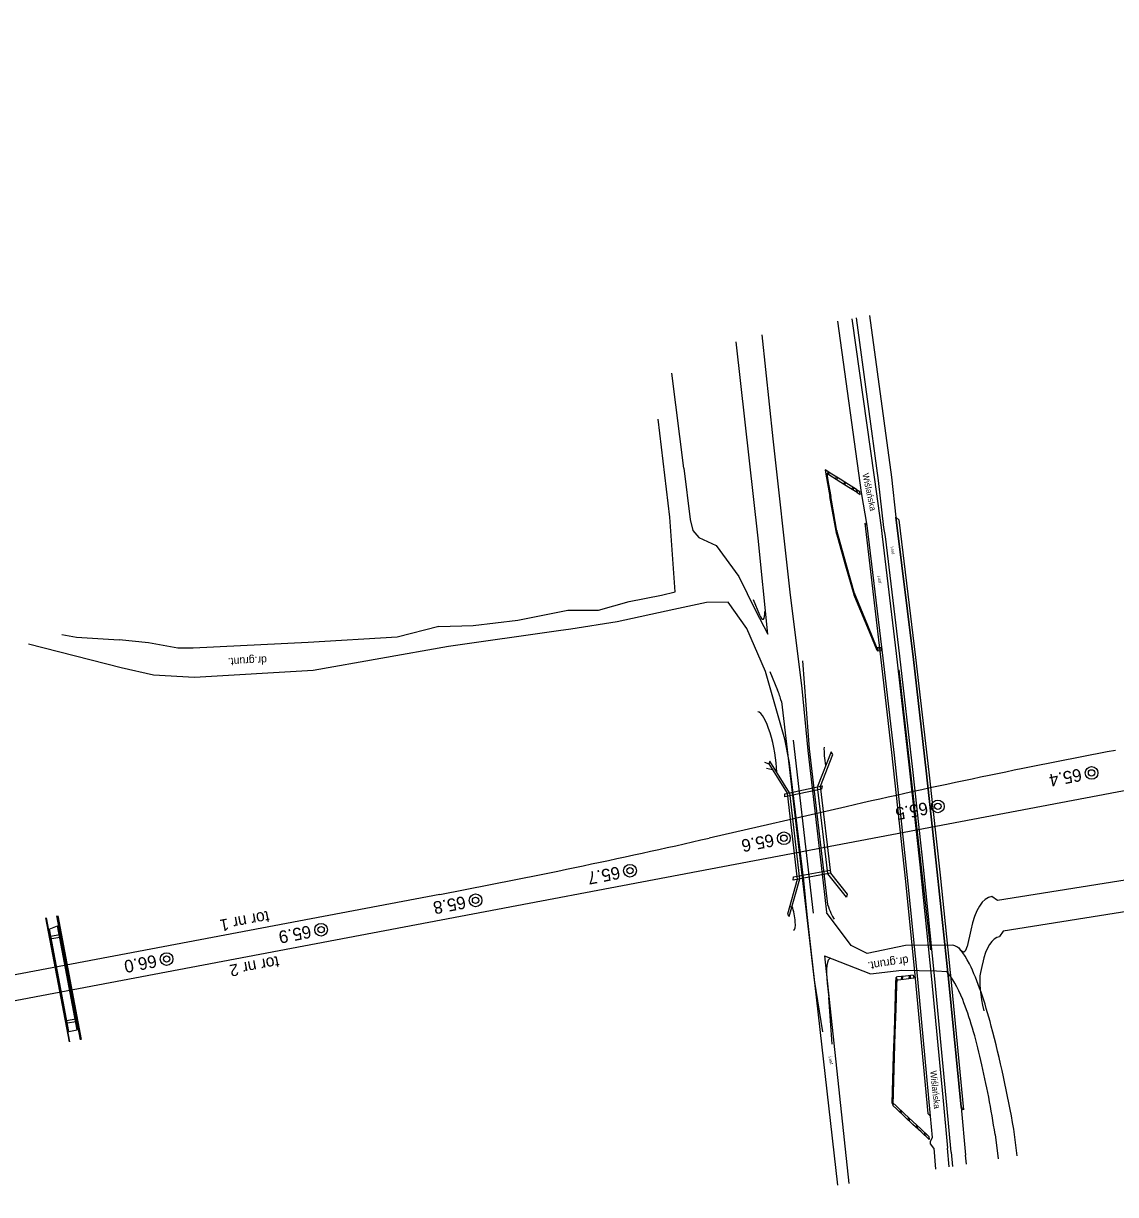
# Model space of a CAD drawing. Extents: x 6541740 to 6566395, y 5525066 to 5530361.
# Drawn here: x 6556073.2 to 6556246.9, y 5525917.2 to 5526103.5 of the extents above; entities that cross this region are included whole.
import ezdxf

# ---------------------------------------------------------------- set-up
doc = ezdxf.new("R2010")
doc.units = 0
for name, color, linetype in [('Domyślna', 7, 'Continuous'), ('ps_wymiarowanie', 7, 'Continuous'), ('TOR_PRZEK_P-komponent', 7, 'Continuous'), ('TOR_PS_OPIS_O-opisy odwodnienia', 7, 'Continuous'), ('TOR_PS_OPIS_T-symbole geometrii', 7, 'Continuous'), ('TOR_PS_T-umocnienia skarp', 7, 'Continuous'), ('TOR_PS_T-wypelnienia', 7, 'Continuous'), ('TOR_RAMKI-ramka+tabelka 1', 7, 'Continuous'), ('TOR_W-warstwa dodatkowa 2', 7, 'Continuous')]:
    doc.layers.add(name, color=color, linetype=linetype)

# ---------------------------------------------------------------- blocks, each defined once
blk = doc.blocks.new('4010_1')
at = {"layer": 'Domyślna'}
for radius in [0.75, 0.375]:
    blk.add_circle((0, 0), radius, dxfattribs=at)

msp = doc.modelspace()

# ---------------------------------------------------------------- linework, layer by layer
at = {"layer": 'ps_wymiarowanie'}
msp.add_line((6556222.71, 5525930.72), (6556222.31, 5525931.11), dxfattribs=at)
at = {"layer": 'TOR_PRZEK_P-komponent'}
for p, q in [((6556891.89, 5526103.46), (6555909.41, 5525917.23)), ((6556204.05, 5525978.9), (6556182.28, 5525973.92)), ((6556139.45, 5525964.96), (6555970.25, 5525932.89))]:
    msp.add_line(p, q, dxfattribs=at)
for centre, start_param, end_param in [((6559692.26, 5507811.53), 0, 0.00946), ((6552694.07, 5544141.3), 3.141593, 3.151053)]:
    msp.add_ellipse(centre, major_axis=(-3445.38, 18176.34), ratio=0.25, start_param=start_param, end_param=end_param, dxfattribs=at)
at = {"layer": 'TOR_PS_OPIS_T-symbole geometrii'}
for p, q in [((6556189.24, 5526011.84), (6556190.26, 5526009.42)), ((6556197.12, 5526002.13), (6556198.19, 5525988.13)), ((6556191.9, 5526000.39), (6556193.15, 5525997.45)), ((6556193.75, 5525995.65), (6556198.95, 5525951.31)), ((6556198.19, 5525988.13), (6556201.1, 5525963.34)), ((6556255.66, 5525968.41), (6556228.1, 5525964.02)), ((6556228.1, 5525964.02), (6556227.22, 5525964.63)), ((6556223.85, 5525959.29), (6556223.29, 5525956.7)), ((6556225.7, 5525953.95), (6556225.4, 5525952.54)), ((6556198.95, 5525951.31), (6556200.3, 5525943.12)), ((6556201.03, 5525950.84), (6556201.3, 5525948.56)), ((6556201.84, 5525941.15), (6556201.3, 5525948.56))]:
    msp.add_line(p, q, dxfattribs=at)
msp.add_lwpolyline([(6556251.33, 5525962.66), (6556229.03, 5525959.1), (6556228.42, 5525958.25)], dxfattribs=at)
for centre, major_axis, start_param, end_param in [((6556190.41, 5526010.94), (0.42, -2.21), 5.42306, 7.345784), ((6556192.84, 5525994.04), (-0.93, 4.91), 4.998843, 5.431266), ((6556201.87, 5525965.71), (0.98, -5.16), 5.141045, 5.808868), ((6556233.34, 5525931.95), (-6.19, 32.67), 6.27356, 6.81674), ((6556233.34, 5525931.95), (-4.98, 26.28), 6.27302, 6.81674), ((6556221.79, 5525961.01), (0.98, -5.16), 5.740187, 6.81674), ((6556202.54, 5525949.67), (-0.98, 5.16), 6.266936, 7.57809), ((6556226.9, 5525948.22), (-0.98, 5.16), 0.533555, 1.868194)]:
    msp.add_ellipse(centre, major_axis=major_axis, ratio=0.25, start_param=start_param, end_param=end_param, dxfattribs=at)
at = {"layer": 'TOR_PS_T-umocnienia skarp'}
for p, q in [((6556201.13, 5526032.22), (6556201.06, 5526031.81)), ((6556201.31, 5526032.1), (6556201.24, 5526031.7)), ((6556200.84, 5526031.77), (6556201.47, 5526028.22)), ((6556201.14, 5526030.79), (6556201.6, 5526028.22)), ((6556203.1, 5526030.97), (6556201.79, 5526031.79)), ((6556203.18, 5526030.48), (6556201.88, 5526031.3)), ((6556202.43, 5526031.4), (6556202.36, 5526030.99)), ((6556202.61, 5526031.28), (6556202.55, 5526030.88)), ((6556204.41, 5526030.15), (6556203.1, 5526030.97)), ((6556204.48, 5526029.67), (6556203.18, 5526030.48)), ((6556203.73, 5526030.58), (6556203.66, 5526030.18)), ((6556203.91, 5526030.46), (6556203.85, 5526030.06)), ((6556205.71, 5526029.33), (6556204.41, 5526030.15)), ((6556201.2, 5526029.78), (6556201.39, 5526029.38)), ((6556201.29, 5526029.22), (6556201.49, 5526028.82)), ((6556201.6, 5526028.22), (6556201.47, 5526028.22)), ((6556201.58, 5526027.63), (6556201.47, 5526028.22)), ((6556201.47, 5526028.22), (6556201.6, 5526028.22)), ((6556201.7, 5526027.63), (6556201.6, 5526028.22)), ((6556205.77, 5526028.85), (6556204.48, 5526029.67)), ((6556205.03, 5526029.76), (6556204.97, 5526029.36)), ((6556205.22, 5526029.64), (6556205.15, 5526029.24)), ((6556205.77, 5526028.85), (6556205.71, 5526029.33)), ((6556205.71, 5526029.33), (6556206.22, 5526029.02)), ((6556205.71, 5526029.33), (6556205.77, 5526028.85)), ((6556205.77, 5526028.85), (6556206.28, 5526028.53)), ((6556206.28, 5526028.53), (6556206.22, 5526029.02)), ((6556202.44, 5526022.71), (6556201.58, 5526027.63)), ((6556202.57, 5526022.71), (6556201.7, 5526027.63)), ((6556214.73, 5526002.32), (6556211.96, 5526024.97)), ((6556211.96, 5526024.97), (6556212.41, 5526024.54)), ((6556212.41, 5526024.54), (6556215.09, 5526002.62)), ((6556202.57, 5526022.71), (6556202.44, 5526022.71)), ((6556202.55, 5526022.81), (6556202.47, 5526022.62)), ((6556202.73, 5526021.7), (6556202.47, 5526022.62)), ((6556202.81, 5526021.89), (6556202.55, 5526022.81)), ((6556207.39, 5526023.65), (6556206.99, 5526023.99)), ((6556206.99, 5526023.99), (6556209.53, 5526002.74)), ((6556209.94, 5526002.53), (6556207.39, 5526023.65)), ((6556204.02, 5526017.15), (6556202.73, 5526021.7)), ((6556204.1, 5526017.34), (6556202.81, 5526021.89)), ((6556203.43, 5526019.71), (6556203.22, 5526019.98)), ((6556203.61, 5526019.07), (6556203.4, 5526019.33)), ((6556205.31, 5526012.6), (6556204.02, 5526017.15)), ((6556205.39, 5526012.79), (6556204.1, 5526017.34)), ((6556204.72, 5526015.16), (6556204.51, 5526015.43)), ((6556204.9, 5526014.52), (6556204.69, 5526014.78)), ((6556205.39, 5526012.79), (6556205.31, 5526012.6)), ((6556205.37, 5526012.86), (6556205.33, 5526012.53)), ((6556205.97, 5526010.99), (6556205.33, 5526012.53)), ((6556206, 5526011.32), (6556205.37, 5526012.86)), ((6556207.47, 5526007.37), (6556205.97, 5526010.99)), ((6556207.5, 5526007.7), (6556206, 5526011.32)), ((6556206.72, 5526009.59), (6556206.54, 5526009.62)), ((6556206.93, 5526009.07), (6556206.75, 5526009.1)), ((6556209, 5526004.08), (6556207.5, 5526007.7)), ((6556208.97, 5526003.74), (6556207.47, 5526007.37)), ((6556208.22, 5526005.96), (6556208.04, 5526005.99)), ((6556208.43, 5526005.45), (6556208.25, 5526005.48)), ((6556209.57, 5526004.22), (6556208.94, 5526004.15)), ((6556208.94, 5526004.15), (6556209.03, 5526003.66)), ((6556209, 5526004.08), (6556208.97, 5526003.74)), ((6556209.1, 5526004.17), (6556209.06, 5526003.67)), ((6556209.57, 5526004.22), (6556209.66, 5526003.72)), ((6556209.66, 5526003.72), (6556209.03, 5526003.66)), ((6556209.53, 5526002.74), (6556211.27, 5525987.51)), ((6556211.71, 5525987.1), (6556209.94, 5526002.53)), ((6556214.73, 5526002.32), (6556216.78, 5525984.59)), ((6556216.78, 5525984.59), (6556214.73, 5526002.32)), ((6556215.09, 5526002.62), (6556217.2, 5525984.4)), ((6556211.27, 5525987.51), (6556213.47, 5525967.02)), ((6556213.91, 5525966.67), (6556211.71, 5525987.1)), ((6556216.78, 5525984.59), (6556218.54, 5525968.49)), ((6556218.54, 5525968.49), (6556216.78, 5525984.59)), ((6556217.2, 5525984.4), (6556218.99, 5525968)), ((6556213.47, 5525967.02), (6556214.99, 5525952.12)), ((6556218.54, 5525968.49), (6556220.36, 5525951.03)), ((6556220.36, 5525951.03), (6556218.54, 5525968.49)), ((6556218.99, 5525968), (6556220.81, 5525950.49)), ((6556215.46, 5525951.48), (6556213.91, 5525966.67)), ((6556077.35, 5525959.41), (6556078.64, 5525959.96)), ((6556080.47, 5525943.17), (6556077.41, 5525959.42)), ((6556212.22, 5525951.84), (6556212.01, 5525951.82)), ((6556212.01, 5525951.82), (6556212.11, 5525951.33)), ((6556213.47, 5525951.97), (6556212.22, 5525951.84)), ((6556212.82, 5525951.9), (6556212.79, 5525951.4)), ((6556213, 5525951.92), (6556212.96, 5525951.42)), ((6556214.72, 5525952.11), (6556213.47, 5525951.97)), ((6556214.07, 5525952.04), (6556214.03, 5525951.53)), ((6556214.24, 5525952.06), (6556214.21, 5525951.55)), ((6556214.72, 5525952.11), (6556214.81, 5525951.62)), ((6556214.99, 5525952.12), (6556217.04, 5525930.14)), ((6556211.83, 5525947.03), (6556211.95, 5525950.86)), ((6556211.95, 5525950.86), (6556211.98, 5525951.74)), ((6556212.14, 5525951.43), (6556211.98, 5525951.74)), ((6556211.99, 5525946.72), (6556212.11, 5525950.55)), ((6556212.11, 5525950.55), (6556212.14, 5525951.43)), ((6556212.31, 5525951.35), (6556212.11, 5525951.33)), ((6556213.56, 5525951.48), (6556212.31, 5525951.35)), ((6556214.81, 5525951.62), (6556213.56, 5525951.48)), ((6556217.43, 5525929.72), (6556215.46, 5525951.48)), ((6556220.36, 5525951.03), (6556222.31, 5525931.11)), ((6556222.31, 5525931.11), (6556220.36, 5525951.03)), ((6556220.81, 5525950.49), (6556222.71, 5525930.72)), ((6556212.03, 5525948.17), (6556211.89, 5525948.87)), ((6556212.05, 5525948.71), (6556211.91, 5525949.41)), ((6556211.71, 5525943.21), (6556211.83, 5525947.03)), ((6556211.86, 5525942.9), (6556211.99, 5525946.72)), ((6556211.91, 5525944.35), (6556211.77, 5525945.04)), ((6556211.93, 5525944.89), (6556211.79, 5525945.58)), ((6556080.48, 5525943.14), (6556081.77, 5525943.45)), ((6556211.59, 5525939.39), (6556211.71, 5525943.21)), ((6556211.74, 5525939.08), (6556211.86, 5525942.9)), ((6556211.79, 5525940.53), (6556211.65, 5525941.22)), ((6556211.81, 5525941.07), (6556211.66, 5525941.76)), ((6556211.47, 5525935.56), (6556211.59, 5525939.39)), ((6556211.62, 5525935.25), (6556211.74, 5525939.08)), ((6556211.67, 5525936.7), (6556211.53, 5525937.4)), ((6556211.68, 5525937.24), (6556211.54, 5525937.94)), ((6556211.35, 5525931.74), (6556211.47, 5525935.56)), ((6556211.5, 5525931.43), (6556211.62, 5525935.25)), ((6556211.55, 5525932.88), (6556211.4, 5525933.57)), ((6556211.56, 5525933.42), (6556211.42, 5525934.11)), ((6556211.5, 5525931.43), (6556211.35, 5525931.74)), ((6556211.4, 5525931.88), (6556211.45, 5525931.41)), ((6556212.04, 5525931.28), (6556211.4, 5525931.88)), ((6556212.09, 5525930.81), (6556211.45, 5525931.41)), ((6556213.33, 5525930.07), (6556212.04, 5525931.28)), ((6556213.38, 5525929.6), (6556212.09, 5525930.81)), ((6556212.66, 5525930.7), (6556212.58, 5525930.35)), ((6556212.84, 5525930.53), (6556212.76, 5525930.18)), ((6556214.63, 5525928.87), (6556213.33, 5525930.07)), ((6556214.67, 5525928.4), (6556213.38, 5525929.6)), ((6556213.95, 5525929.5), (6556213.87, 5525929.14)), ((6556217.04, 5525930.14), (6556217.43, 5525929.72)), ((6556214.14, 5525929.33), (6556214.05, 5525928.97)), ((6556215.92, 5525927.66), (6556214.63, 5525928.87)), ((6556215.97, 5525927.19), (6556214.67, 5525928.4)), ((6556215.25, 5525928.29), (6556215.16, 5525927.94)), ((6556215.43, 5525928.12), (6556215.35, 5525927.77)), ((6556217.21, 5525926.46), (6556215.92, 5525927.66)), ((6556217.26, 5525925.98), (6556215.97, 5525927.19)), ((6556216.54, 5525927.08), (6556216.46, 5525926.73)), ((6556216.72, 5525926.91), (6556216.64, 5525926.56)), ((6556217.21, 5525926.46), (6556217.26, 5525925.98))]:
    msp.add_line(p, q, dxfattribs=at)
for points in [[(6556201.79, 5526031.79), (6556200.71, 5526032.47), (6556200.84, 5526031.77)], [(6556201.88, 5526031.3), (6556200.95, 5526031.88), (6556201.14, 5526030.79)], [(6556080.46, 5525943.17), (6556080.33, 5525943.4), (6556077.35, 5525959.41), (6556077.39, 5525959.42)], [(6556081.77, 5525943.45), (6556081.81, 5525943.73), (6556078.72, 5525959.93), (6556078.64, 5525959.96)], [(6556081.77, 5525943.45), (6556078.64, 5525959.96), (6556078.72, 5525959.93)]]:
    msp.add_lwpolyline(points, dxfattribs=at)
at = {"layer": 'TOR_PS_T-wypelnienia'}
for p, q in [((6556206.5, 5526028.89), (6556202.71, 5526056.1)), ((6556204.95, 5526056.51), (6556208.52, 5526031.33)), ((6556209.19, 5526030.79), (6556205.68, 5526056.64)), ((6556207.77, 5526057.01), (6556211.24, 5526031.31)), ((6556190.05, 5526021.62), (6556186.57, 5526052.81)), ((6556190.64, 5526053.95), (6556192.4, 5526037.4)), ((6556178.22, 5526032.76), (6556176.34, 5526047.84)), ((6556176, 5526024.94), (6556174.15, 5526040.51)), ((6556192.4, 5526037.4), (6556195.1, 5526013)), ((6556208.52, 5526031.33), (6556209.6, 5526023.3)), ((6556210.05, 5526023.29), (6556209.19, 5526030.79)), ((6556211.24, 5526031.31), (6556211.96, 5526024.97)), ((6556207.39, 5526023.65), (6556206.5, 5526028.89)), ((6556202.12, 5526025.27), (6556201.91, 5526025.77)), ((6556202.24, 5526024.58), (6556202.03, 5526025.07)), ((6556211.96, 5526024.97), (6556214.73, 5526002.32)), ((6556209.94, 5526002.53), (6556207.39, 5526023.65)), ((6556209.6, 5526023.3), (6556209.77, 5526021.85)), ((6556210.29, 5526021.85), (6556210.05, 5526023.29)), ((6556191.62, 5526006.36), (6556190.05, 5526021.62)), ((6556209.77, 5526021.85), (6556211.98, 5526003.27)), ((6556212.56, 5526002.83), (6556210.29, 5526021.85)), ((6556195.1, 5526013), (6556196.99, 5525997.69)), ((6556088.78, 5526001.01), (6556074.03, 5526004.77)), ((6556211.71, 5525987.1), (6556209.94, 5526002.53)), ((6556211.98, 5526003.27), (6556213.99, 5525985.59)), ((6556214.63, 5525984.85), (6556212.56, 5526002.83)), ((6556213.91, 5525966.67), (6556211.71, 5525987.1)), ((6556213.99, 5525985.59), (6556215.74, 5525969.65)), ((6556216.32, 5525969.31), (6556214.63, 5525984.85)), ((6556215.74, 5525969.65), (6556217.61, 5525951.49)), ((6556218.17, 5525951.56), (6556216.32, 5525969.31)), ((6556215.46, 5525951.48), (6556213.91, 5525966.67)), ((6556204.85, 5525956.86), (6556200.94, 5525962.11)), ((6556202.73, 5525918.72), (6556198.21, 5525958.42)), ((6556207.41, 5525955.59), (6556204.85, 5525956.86)), ((6556213.47, 5525956.83), (6556207.41, 5525955.59)), ((6556221.01, 5525956.88), (6556213.47, 5525956.83)), ((6556200.61, 5525955.22), (6556207.91, 5525952.31)), ((6556200.61, 5525955.22), (6556204.47, 5525919)), ((6556207.91, 5525952.31), (6556212.88, 5525952.93)), ((6556212.88, 5525952.93), (6556218.43, 5525952.82)), ((6556218.43, 5525952.82), (6556220.03, 5525952.69)), ((6556217.43, 5525929.72), (6556215.46, 5525951.48)), ((6556217.61, 5525951.49), (6556219.41, 5525932.73)), ((6556220.04, 5525931.43), (6556218.17, 5525951.56)), ((6556219.41, 5525932.73), (6556220.14, 5525924.63)), ((6556220.75, 5525923.98), (6556220.04, 5525931.43)), ((6556217.75, 5525926.31), (6556217.43, 5525929.72)), ((6556222.31, 5525931.11), (6556223, 5525923.52)), ((6556231.23, 5525923.41), (6556230.69, 5525927.64)), ((6556217.45, 5525925.73), (6556217.75, 5525926.31)), ((6556217.48, 5525925.29), (6556217.45, 5525925.73)), ((6556227.73, 5525926.8), (6556228.22, 5525922.91)), ((6556217.99, 5525924.63), (6556217.48, 5525925.29)), ((6556217.99, 5525924.63), (6556218.23, 5525921.27)), ((6556220.4, 5525921.63), (6556220.14, 5525924.63)), ((6556220.75, 5525923.98), (6556220.97, 5525921.72)), ((6556223.18, 5525922.08), (6556223, 5525923.52))]:
    msp.add_line(p, q, dxfattribs=at)
for points in [[(6556178.22, 5526032.76), (6556179.24, 5526024.57), (6556179.65, 5526022.85), (6556180.62, 5526021.73), (6556183.4, 5526020.47), (6556186.97, 5526015.5), (6556189.65, 5526010.11), (6556191.62, 5526006.36)], [(6556139.28, 5526007.55), (6556144.77, 5526007.7), (6556151.83, 5526008.55), (6556159.79, 5526010.18), (6556164.68, 5526010.15), (6556169.56, 5526011.55), (6556174.7, 5526012.53), (6556176.88, 5526013.06), (6556176.88, 5526013.06), (6556176, 5526024.94)], [(6556194.3, 5525989.63), (6556191.2, 5526000.42), (6556188.25, 5526007.25), (6556185.31, 5526011.45), (6556181.83, 5526011.4), (6556176.64, 5526010.25), (6556167.64, 5526008.31), (6556160.27, 5526007.15), (6556158.31, 5526006.89), (6556140.84, 5526004.39), (6556140.84, 5526004.39), (6556119.33, 5526000.56)], [(6556079.34, 5526006.3), (6556081.66, 5526005.88), (6556088.46, 5526005.42)], [(6556139.28, 5526007.55), (6556132.69, 5526005.85), (6556118.51, 5526005.04), (6556100.23, 5526004.11), (6556097.77, 5526004.13), (6556093.15, 5526004.96), (6556088.46, 5526005.42)], [(6556119.33, 5526000.56), (6556100.42, 5525999.46), (6556093.95, 5525999.85), (6556088.78, 5526001.01)], [(6556196.99, 5525997.69), (6556197.93, 5525987.84), (6556200.39, 5525966.8), (6556200.39, 5525966.8), (6556200.39, 5525966.8)], [(6556198.21, 5525958.42), (6556197.87, 5525961.76), (6556197.3, 5525967.2), (6556195.99, 5525978.06), (6556195.05, 5525985.86), (6556194.3, 5525989.63)], [(6556200.39, 5525966.8), (6556200.9, 5525962.15)]]:
    msp.add_lwpolyline(points, dxfattribs=at)
for centre, major_axis, start_param, end_param in [((6556223.36, 5525943.26), (-2.58, 13.6), 5.563684, 6.218308), ((6556222.98, 5525937.74), (-4.02, 21.2), 4.965561, 5.531031), ((6556221.43, 5525935.17), (-3.55, 18.71), 5.438089, 5.874166), ((6556220.84, 5525935.04), (-3.89, 20.54), 4.837395, 5.362942), ((6556218.38, 5525928.39), (-8.93, 47.11), 4.649079, 5.00294), ((6556217.98, 5525930.54), (-6.69, 35.31), 4.55901, 4.893976)]:
    msp.add_ellipse(centre, major_axis=major_axis, ratio=0.25, start_param=start_param, end_param=end_param, dxfattribs=at)
at = {"layer": 'TOR_W-warstwa dodatkowa 2'}
for p, q in [((6556212.44, 5526000.66), (6556217.48, 5525956.17)), ((6556198.87, 5525961.98), (6556195.65, 5525989.51)), ((6556191.04, 5525985.97), (6556191.77, 5525985.74)), ((6556191.39, 5525985.06), (6556192.34, 5525984.81)), ((6556199.44, 5525982.09), (6556201.06, 5525968.28)), ((6556199.92, 5525982.19), (6556201.54, 5525968.37)), ((6556195.08, 5525962.98), (6556195.41, 5525963.04)), ((6556077.34, 5525958.27), (6556079.26, 5525958.64)), ((6556077.42, 5525957.88), (6556079.33, 5525958.24)), ((6556079.88, 5525944.86), (6556081.8, 5525945.23)), ((6556079.96, 5525944.47), (6556081.87, 5525944.83))]:
    msp.add_line(p, q, dxfattribs=at)
for points in [[(6556199.95, 5525982.19), (6556201.94, 5525987.2), (6556201.67, 5525987.63), (6556199.47, 5525982.1)], [(6556195.05, 5525981.11), (6556191.92, 5525986.15), (6556191.76, 5525985.74), (6556194.68, 5525981.04)], [(6556194.67, 5525981.06), (6556196.27, 5525967.35)], [(6556195.04, 5525981.12), (6556196.65, 5525967.41)], [(6556196.27, 5525967.34), (6556194.71, 5525961.82), (6556195, 5525961.44), (6556196.69, 5525967.42)], [(6556201.54, 5525968.34), (6556204.22, 5525965), (6556204.1, 5525964.53), (6556201.12, 5525968.26)], [(6556076.78, 5525961.22), (6556080.52, 5525941.52)], [(6556076.86, 5525961.23), (6556080.59, 5525941.54)], [(6556078.53, 5525961.55), (6556082.27, 5525941.86)], [(6556078.7, 5525961.58), (6556082.43, 5525941.89)]]:
    msp.add_lwpolyline(points, dxfattribs=at)
for points in [[(6556200.13, 5525981.68), (6556194.32, 5525980.46), (6556194.28, 5525980.98), (6556200.23, 5525982.21)], [(6556201.58, 5525968.35), (6556195.63, 5525967.22), (6556195.66, 5525967.74), (6556201.48, 5525968.84)]]:
    msp.add_lwpolyline(points, close=True, dxfattribs=at)
for centre, major_axis, start_param, end_param in [((6556191.04, 5525987.73), (-1.19, 6.29), 4.108348, 6.190214), ((6556201.83, 5525985.59), (-0.79, 4.17), 0.786258, 1.565177), ((6556195.25, 5525961.58), (-0.44, 2.31), 3.121936, 5.354257)]:
    msp.add_ellipse(centre, major_axis=major_axis, ratio=0.25, start_param=start_param, end_param=end_param, dxfattribs=at)

# ---------------------------------------------------------------- block references
at = {"layer": 'TOR_RAMKI-ramka+tabelka 1', "xscale": 1.345963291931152, "yscale": 1.345963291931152}
for p in [(6556243.06, 5525984.29), (6556243.06, 5525984.29), (6556218.62, 5525978.96), (6556194.14, 5525973.9), (6556194.14, 5525973.9), (6556169.68, 5525968.73), (6556169.68, 5525968.73), (6556145.13, 5525964.02), (6556145.13, 5525964.02), (6556120.57, 5525959.35), (6556120.57, 5525959.35), (6556096.01, 5525954.68), (6556096.01, 5525954.68)]:
    msp.add_blockref('4010_1', p, dxfattribs=at)

# ---------------------------------------------------------------- texts
at = {"layer": 'TOR_PS_OPIS_O-opisy odwodnienia'}
for s, p in [('tor nr 1', (6556112.15, 5525962.37)), ('tor nr 2', (6556113.7, 5525955.19))]:
    msp.add_text(s, height=1.875, rotation=190.7101, dxfattribs=at).set_placement(p)
at = {"layer": 'TOR_PS_T-wypelnienia'}
for s, height, rotation, p in [('Wiślańska', 1, 281.886, (6556206.62, 5526031.83)), ('j.asf.', 0.454, 276.6965, (6556211.18, 5526020.25)), ('j.asf.', 0.454, 276.6981, (6556209.08, 5526015.54)), ('dr.grunt.', 1.25, 182.7794, (6556111.93, 5526002.85)), ('dr.grunt.', 1.318, 188.4251, (6556213.88, 5525955.15)), ('j.asf.', 0.481, 276.1947, (6556201.34, 5525939.17)), ('Wiślańska', 1, 275.8941, (6556217.41, 5525936.89))]:
    msp.add_text(s, height=height, rotation=rotation, dxfattribs=at).set_placement(p)
at = {"layer": 'TOR_RAMKI-ramka+tabelka 1'}
for s, p in [('65.4', (6556241.28, 5525985)), ('65.5', (6556216.85, 5525979.67)), ('65.6', (6556192.37, 5525974.6)), ('65.7', (6556167.9, 5525969.44)), ('65.8', (6556143.36, 5525964.72)), ('65.9', (6556118.79, 5525960.06)), ('66.0', (6556094.23, 5525955.38))]:
    msp.add_text(s, height=2, rotation=190.7691, dxfattribs=at).set_placement(p)

doc.saveas('drawing.dxf')
